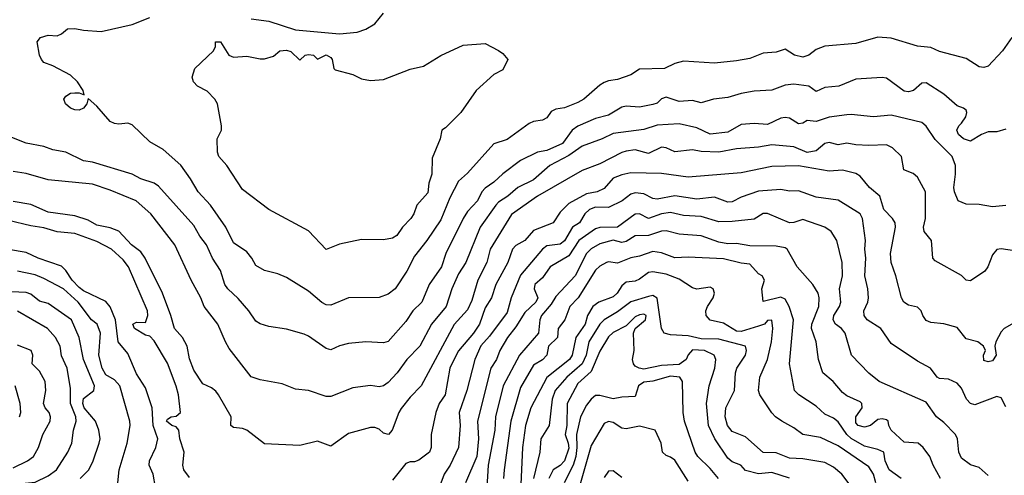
# Model space of a CAD drawing. Header units: metres. Extents: x -46681 to -43747, y -240911 to -237677.
# Tile 732 of 1056: x -46023 to -45912, y -238292 to -238240. Entities that reach past the tile are written whole.
import ezdxf

# ---------------------------------------------------------------- set-up
doc = ezdxf.new("R2010")
doc.units = ezdxf.units.M
doc.layers.add('CONTOUR_INDEX', color=1, linetype='Continuous')
doc.layers.add('CONTOUR_INTER', color=3, linetype='Continuous')

msp = doc.modelspace()

# ---------------------------------------------------------------- linework, layer by layer
at = {"layer": 'CONTOUR_INDEX'}
for points, elevation in [([(-46001.15, -238243.02), (-46000.59, -238243.02), (-45999.66, -238244.52), (-45999.1, -238244.73), (-45997.6, -238244.62), (-45996.1, -238244.93), (-45995.6, -238244.92), (-45994.6, -238244.62), (-45993.85, -238244.02), (-45993.1, -238243.94), (-45992.6, -238244.08), (-45991.6, -238245.08), (-45990.98, -238244.52), (-45990.6, -238244.43), (-45990.03, -238244.52), (-45989.6, -238244.98), (-45988.6, -238244.48), (-45988.1, -238244.76), (-45987.92, -238245.02), (-45987.76, -238246.02), (-45987.6, -238246.16), (-45985.6, -238246.7), (-45984.6, -238247.2), (-45983.6, -238247.39), (-45982.1, -238247.28), (-45979.1, -238246.12), (-45977.6, -238245.76), (-45975.6, -238244.56), (-45973.1, -238243.39), (-45970.6, -238243.2), (-45969.1, -238243.97), (-45968.6, -238244.33), (-45968.03, -238245.02), (-45968.6, -238246.17), (-45969.6, -238246.72), (-45971.62, -238248.52), (-45973.36, -238251.02), (-45975.1, -238252.77), (-45975.51, -238253.02), (-45975.69, -238254.02), (-45976.6, -238256.2), (-45976.63, -238258.02), (-45976.99, -238259.02), (-45977.1, -238260.14), (-45978.32, -238261.52), (-45978.69, -238262.52), (-45979.02, -238263.02), (-45979.95, -238264.02), (-45980.6, -238264.96), (-45981.1, -238265.27), (-45982.1, -238265.45), (-45984.6, -238265.42), (-45987.1, -238265.96), (-45988.6, -238266.54), (-45990.6, -238264.43), (-45995.1, -238262), (-45998.1, -238259.76), (-45999.88, -238257.02), (-46000.77, -238256.02), (-46000.92, -238255.52), (-46000.98, -238254.02), (-46000.48, -238253.02), (-46000.48, -238252.52), (-46000.93, -238250.02), (-46001.23, -238249.52), (-46002.1, -238248.58), (-46003.2, -238248.02), (-46003.66, -238247.52), (-46003.8, -238247.02), (-46003.49, -238246.02), (-46001.4, -238244.02), (-46001.17, -238243.52), (-46001.15, -238243.02)], 130), ([(-45910.91, -238275.02), (-45911.77, -238275.52), (-45912.1, -238275.88), (-45912.72, -238277.02), (-45912.83, -238277.52), (-45912.69, -238278.52), (-45913.1, -238279.16), (-45913.6, -238279.28), (-45914.1, -238279.14), (-45914.13, -238278.52), (-45913.91, -238278.02), (-45914.12, -238277.52), (-45914.75, -238277.02), (-45916.1, -238276.67), (-45917.1, -238275.39), (-45918.6, -238274.97), (-45920.1, -238274.83), (-45920.6, -238274.6), (-45921.01, -238274.02), (-45921.18, -238273.52), (-45921.6, -238273.07), (-45922.6, -238272.86), (-45923.15, -238272.52), (-45923.42, -238272.02), (-45924.07, -238269.52), (-45924.6, -238268.02), (-45924.64, -238267.02), (-45924.1, -238264.02), (-45924.13, -238263.52), (-45924.43, -238263.02), (-45925.41, -238262.02), (-45925.85, -238260.52), (-45927.03, -238259.52), (-45928.1, -238258.25), (-45928.6, -238257.93), (-45930.1, -238257.55), (-45931.6, -238257.65), (-45935.1, -238257.06), (-45938.1, -238257.13), (-45941.6, -238257.85), (-45947.6, -238258.36), (-45950.6, -238257.94), (-45954.1, -238257.87), (-45955.1, -238258.08), (-45956.1, -238258.47), (-45957.1, -238259.64), (-45957.9, -238260.02), (-45959.1, -238260.25), (-45961.1, -238261.35), (-45962.1, -238262.32), (-45962.87, -238263.52), (-45965.1, -238264.4), (-45966.11, -238265.52), (-45967.1, -238266.09), (-45967.48, -238266.52), (-45968.03, -238268.02), (-45969.38, -238270.52), (-45969.88, -238272.02), (-45970.6, -238273.16), (-45971.22, -238275.02), (-45971.9, -238276.02), (-45973.6, -238278.04), (-45974.37, -238279.52), (-45974.58, -238280.02), (-45975.14, -238283.02), (-45975.82, -238284.02), (-45976.2, -238285.02), (-45976.73, -238287.52), (-45976.73, -238289.02), (-45976.91, -238289.52), (-45978.1, -238290.45), (-45978.6, -238290.61), (-45979.1, -238290.61), (-45979.6, -238290.82), (-45981.1, -238292.69)], 125), ([(-46004.1, -238292.41), (-46004.76, -238291.52), (-46004.87, -238291.02), (-46004.71, -238289.52), (-46005.19, -238288.02), (-46005.3, -238287.02), (-46005.6, -238286.64), (-46006.11, -238286.52), (-46006.7, -238286.02), (-46006.6, -238285.8), (-46006.17, -238285.52), (-46005.6, -238285.46), (-46005.14, -238285.02), (-46005.33, -238283.02), (-46005.6, -238282.05), (-46006.6, -238279.42), (-46008.1, -238276.89), (-46008.6, -238276.36), (-46009.1, -238276.28), (-46010.33, -238275.52), (-46010.51, -238275.02), (-46010.1, -238274.8), (-46009.1, -238274.83), (-46008.82, -238274.02), (-46008.88, -238273.52), (-46011, -238268.52), (-46011.6, -238267.73), (-46012.94, -238266.52), (-46014.6, -238265.65), (-46017.1, -238264.72), (-46019.1, -238264.54), (-46020.6, -238264.09), (-46022.1, -238263.88), (-46024.6, -238263.26)], 125), ([(-45926.31, -238293.02), (-45926.58, -238292.02), (-45927.1, -238291.2), (-45930.6, -238288.82), (-45932.6, -238287.85), (-45934.6, -238287.54), (-45935.6, -238286.76), (-45936.97, -238286.02), (-45937.71, -238285.52), (-45938.1, -238285.07), (-45939.46, -238283.02), (-45939.62, -238282.52), (-45939.46, -238281.02), (-45938.6, -238279.02), (-45938.13, -238277.02), (-45938.01, -238275.52), (-45938.1, -238274.56), (-45938.6, -238274.6), (-45938.95, -238275.02), (-45939.6, -238275.26), (-45941.6, -238275.84), (-45942.1, -238275.81), (-45943.6, -238274.92), (-45945.1, -238274.58), (-45945.55, -238274.02), (-45945.57, -238273.52), (-45945.39, -238273.02), (-45944.75, -238272.02), (-45944.62, -238271.52), (-45944.77, -238271.02), (-45945.1, -238270.81), (-45946.6, -238271.04), (-45947.1, -238270.88), (-45948.6, -238269.92), (-45950.1, -238269.33), (-45951.6, -238269.1), (-45952.1, -238269.16), (-45953.1, -238269.92), (-45953.6, -238270.13), (-45954.6, -238270.26), (-45955.1, -238270.66), (-45955.65, -238271.52), (-45956.1, -238271.91), (-45957.7, -238272.52), (-45958.39, -238273.02), (-45959, -238274.02), (-45959.27, -238275.02), (-45960.31, -238276.52), (-45960.73, -238278.52), (-45961.02, -238279.02), (-45963.6, -238281.05), (-45965.41, -238284.52), (-45966.01, -238286.52), (-45966.38, -238289.02), (-45966.59, -238294.02)], 120), ([(-46024.1, -238291.29), (-46022.45, -238290.52), (-46021.79, -238290.02), (-46021.21, -238289.02), (-46020.73, -238287.52), (-46019.89, -238286.02), (-46019.85, -238285.52), (-46020, -238285.02), (-46020.44, -238284.52), (-46020.63, -238284.02), (-46020.38, -238282.52), (-46020.45, -238281.52), (-46021.1, -238280.33), (-46021.92, -238279.52), (-46021.86, -238278.52), (-46022.06, -238278.02), (-46023.6, -238277.39)], 120), ([(-45955.1, -238292.39), (-45956.1, -238291.63), (-45956.6, -238291.67), (-45957.1, -238292.39)], 115)]:
    msp.add_lwpolyline(points, dxfattribs=dict(at, elevation=elevation))
at = {"layer": 'CONTOUR_INTER'}
for points, elevation in [([(-45997.1, -238240.38), (-45995.1, -238240.64), (-45992.1, -238241.63), (-45987.1, -238242.09), (-45985.1, -238241.91), (-45984.1, -238241.57), (-45983.1, -238240.95), (-45982.1, -238239.76)], 129), ([(-45910.91, -238242.52), (-45911.96, -238244.02), (-45913.6, -238245.77), (-45914.1, -238245.91), (-45914.6, -238245.85), (-45916.1, -238244.9), (-45919.1, -238244.08), (-45920.1, -238243.65), (-45921.6, -238243.51), (-45924.6, -238242.6), (-45926.1, -238242.48), (-45928.6, -238243.2), (-45932.1, -238243.51), (-45933.1, -238243.88), (-45933.9, -238244.52), (-45934.6, -238244.74), (-45935.53, -238244.52), (-45936.6, -238243.84), (-45937.6, -238244.17), (-45939.1, -238244.29), (-45940.6, -238244.91), (-45942.1, -238245.16), (-45944.6, -238245.44), (-45948.1, -238245.21), (-45949.1, -238245.47), (-45950.28, -238246.02), (-45953.1, -238246.1), (-45954.1, -238246.74), (-45955.6, -238247.28), (-45956.6, -238247.42), (-45957.1, -238247.62), (-45957.6, -238247.91), (-45959.41, -238249.52), (-45960.1, -238249.9), (-45961.6, -238250.47), (-45962.6, -238250.63), (-45963.1, -238250.89), (-45963.6, -238251.61), (-45964.1, -238251.87), (-45965.1, -238252.05), (-45965.6, -238252.28), (-45968.1, -238254.08), (-45969.6, -238254.58), (-45972.6, -238257.91), (-45973.6, -238258.79), (-45974.6, -238260.71), (-45975.6, -238263.17), (-45977.19, -238265.52), (-45978.6, -238267.32), (-45979.49, -238269.02), (-45980.78, -238271.02), (-45981.6, -238271.6), (-45982.6, -238271.98), (-45986.1, -238272.02), (-45988.1, -238272.86), (-45988.6, -238272.84), (-45989.1, -238272.57), (-45990.6, -238271.26), (-45993.1, -238269.74), (-45994.1, -238269.3), (-45995.6, -238268.95), (-45996.6, -238268.36), (-45997.04, -238267.52), (-45997.6, -238266.8), (-45999.1, -238265.8), (-45999.97, -238264.02), (-46001.74, -238261.52), (-46003.12, -238260.02), (-46003.97, -238258.52), (-46005.1, -238256.99), (-46007.1, -238255.21), (-46008.6, -238254.35), (-46010.6, -238252.41), (-46011.1, -238252.22), (-46012.1, -238252.35), (-46012.6, -238252.28), (-46013.1, -238252.03), (-46014.6, -238250.28), (-46015.6, -238249.41), (-46015.73, -238250.02), (-46016.12, -238250.52), (-46016.6, -238250.74), (-46017.1, -238250.73), (-46017.6, -238250.54), (-46018.16, -238250.02), (-46018.34, -238249.52), (-46018.1, -238249.16), (-46017.6, -238248.84), (-46017.1, -238248.79), (-46016.6, -238248.79), (-46016.03, -238249.02), (-46016.14, -238248.52), (-46016.81, -238247.52), (-46017.6, -238246.8), (-46019.6, -238245.72), (-46020.6, -238245.33), (-46020.89, -238245.02), (-46021.1, -238244.52), (-46021.37, -238243.02), (-46020.99, -238242.52), (-46020.1, -238242.23), (-46019.1, -238242.32), (-46018.6, -238242.09), (-46017.93, -238241.52), (-46017.1, -238241.49), (-46016.1, -238241.68), (-46014.1, -238241.83), (-46010.6, -238241.04), (-46008.6, -238240.25)], 129), ([(-45911.6, -238252.91), (-45912.6, -238253.2), (-45913.6, -238253.21), (-45914.36, -238253.52), (-45915.6, -238254.27), (-45916.38, -238254.02), (-45916.94, -238253.52), (-45917.16, -238253.02), (-45916.93, -238252.52), (-45916.6, -238252.24), (-45916.12, -238251.52), (-45916, -238251.02), (-45916.1, -238250.74), (-45916.38, -238250.52), (-45917.1, -238250.26), (-45918.6, -238248.93), (-45920.6, -238247.64), (-45921.1, -238247.7), (-45922.04, -238248.52), (-45922.6, -238248.67), (-45923.1, -238248.6), (-45925.1, -238247.11), (-45925.6, -238247.05), (-45928.6, -238247.24), (-45930.52, -238248.02), (-45932.1, -238248.17), (-45933.1, -238248.64), (-45933.93, -238248.02), (-45935.6, -238247.8), (-45936.6, -238247.9), (-45938.1, -238248.48), (-45940.1, -238248.58), (-45941.6, -238248.87), (-45943.1, -238249.33), (-45944.72, -238249.52), (-45946.1, -238249.93), (-45947.1, -238249.67), (-45948.6, -238249.77), (-45950.1, -238249.26), (-45950.6, -238249.47), (-45951.1, -238249.97), (-45951.6, -238250.12), (-45953.1, -238250.42), (-45954.6, -238250.3), (-45955.1, -238250.4), (-45956.6, -238251.3), (-45958.1, -238251.68), (-45960.1, -238252.57), (-45960.72, -238253.02), (-45961.83, -238254.52), (-45963.6, -238255.32), (-45964.67, -238255.52), (-45966.6, -238256.45), (-45968.6, -238257.96), (-45969.6, -238258.92), (-45970.6, -238259.6), (-45970.98, -238260.02), (-45971.46, -238261.02), (-45972.6, -238262.25), (-45973.1, -238263.04), (-45975.06, -238267.02), (-45975.53, -238268.52), (-45976.95, -238270.52), (-45977.78, -238272.52), (-45978.8, -238273.52), (-45979.6, -238274.73), (-45981.6, -238276.99), (-45982.1, -238277.14), (-45984.1, -238277.02), (-45986.1, -238277.19), (-45987.1, -238277.46), (-45988.1, -238277.91), (-45988.6, -238277.79), (-45990.6, -238276.38), (-45991.1, -238276.16), (-45993.1, -238275.58), (-45995.1, -238275.29), (-45996.1, -238274.96), (-45996.6, -238274.66), (-45997.36, -238273.52), (-45998.6, -238272.1), (-45999.75, -238271.02), (-46000.08, -238270.52), (-46000.6, -238268.95), (-46001.5, -238267.52), (-46002.16, -238266.02), (-46002.92, -238265.02), (-46003.6, -238263.81), (-46007.6, -238259.35), (-46008.1, -238259.02), (-46009.6, -238258.54), (-46010.6, -238258), (-46015.1, -238256.64), (-46016.1, -238256.48), (-46018.1, -238255.53), (-46019.6, -238255.24), (-46020.6, -238254.86), (-46022.6, -238254.48), (-46024.6, -238253.7)], 128), ([(-45911.6, -238261.57), (-45913.1, -238261.72), (-45914.6, -238261.43), (-45916.1, -238261.41), (-45916.98, -238261.02), (-45917.4, -238260.02), (-45917.47, -238259.52), (-45917.28, -238258.02), (-45917.3, -238257.02), (-45917.67, -238256.02), (-45919.6, -238254.09), (-45920.6, -238252.57), (-45921.1, -238252.16), (-45924.6, -238251.31), (-45926.6, -238251.52), (-45929.1, -238251.24), (-45929.6, -238251.28), (-45931.6, -238251.54), (-45933.1, -238252.02), (-45934.1, -238251.94), (-45934.6, -238252.23), (-45935.1, -238252.3), (-45936.1, -238251.65), (-45936.6, -238251.6), (-45937.1, -238251.67), (-45938.6, -238252.38), (-45940.1, -238252.27), (-45941.6, -238252.36), (-45943.1, -238253.23), (-45945.1, -238253.46), (-45946.6, -238252.75), (-45948.6, -238252.3), (-45951.1, -238252.44), (-45952.6, -238252.94), (-45956.1, -238253.4), (-45957.35, -238254.02), (-45959.6, -238254.85), (-45961.1, -238255.91), (-45963.28, -238257.02), (-45965.1, -238258.64), (-45966.91, -238259.52), (-45968.04, -238260.52), (-45969.1, -238261.19), (-45969.37, -238261.52), (-45971.15, -238264.02), (-45972.78, -238268.02), (-45973.6, -238269.32), (-45974.36, -238271.02), (-45975.03, -238273.02), (-45976.68, -238275.02), (-45978.01, -238277.52), (-45979.46, -238279.02), (-45980.56, -238280.52), (-45981.6, -238281.62), (-45982.1, -238282.02), (-45982.6, -238282.12), (-45983.6, -238281.98), (-45985.6, -238282.25), (-45988.1, -238283.22), (-45988.6, -238283.2), (-45990.6, -238282.54), (-45992.1, -238282.38), (-45993.6, -238281.8), (-45996.1, -238281.33), (-45997.1, -238281), (-45999.6, -238277.77), (-46000.04, -238277.02), (-46000.89, -238275.02), (-46002.44, -238273.02), (-46002.81, -238272.02), (-46003.92, -238270.02), (-46005.76, -238266.02), (-46008.5, -238262.52), (-46010.13, -238261.02), (-46013.1, -238259.81), (-46015.1, -238259.15), (-46020.1, -238258.64), (-46022.6, -238257.95), (-46024.1, -238257.69)], 127), ([(-45910.6, -238266.69), (-45912.1, -238266.48), (-45912.6, -238266.54), (-45913.1, -238267.15), (-45913.63, -238268.52), (-45913.96, -238269.02), (-45915.6, -238270.11), (-45916.1, -238270.01), (-45916.6, -238269.51), (-45919.6, -238267.85), (-45919.85, -238267.52), (-45920.03, -238265.52), (-45920.86, -238264.52), (-45920.92, -238264.02), (-45920.68, -238263.02), (-45920.7, -238260.02), (-45921.6, -238258.36), (-45922.1, -238257.93), (-45923.16, -238257.52), (-45923.43, -238256.02), (-45924.44, -238255.02), (-45925.1, -238254.67), (-45927.1, -238254.74), (-45928.6, -238254.68), (-45929.6, -238254.48), (-45930.6, -238254.67), (-45931.6, -238254.42), (-45932.1, -238254.52), (-45933.1, -238255.36), (-45934.1, -238255.54), (-45935.6, -238254.92), (-45938.1, -238254.68), (-45939.6, -238254.95), (-45942.1, -238255.15), (-45944.1, -238255.51), (-45946.1, -238255.43), (-45947.1, -238255.26), (-45949.1, -238255.49), (-45950.1, -238255.01), (-45950.6, -238254.94), (-45952.1, -238255.68), (-45953.6, -238255.25), (-45954.6, -238255.41), (-45955.1, -238255.54), (-45957.6, -238256.82), (-45959.6, -238257.61), (-45964.68, -238260.52), (-45967.6, -238262.58), (-45970.02, -238266.52), (-45970.41, -238268.02), (-45971.41, -238270.02), (-45972.1, -238272.34), (-45972.6, -238273.38), (-45974.1, -238275.07), (-45977.85, -238282.02), (-45979.1, -238283.28), (-45980.1, -238284.57), (-45980.38, -238285.02), (-45981.12, -238287.02), (-45981.56, -238287.52), (-45982.1, -238287.36), (-45982.6, -238286.94), (-45983.1, -238286.72), (-45983.6, -238286.75), (-45986.1, -238287.41), (-45988.1, -238288.86), (-45989.6, -238288.3), (-45991.6, -238288.77), (-45995.6, -238288.59), (-45997.6, -238287.02), (-45998.1, -238286.83), (-45999.1, -238286.75), (-45999.43, -238286.52), (-45999.37, -238285.52), (-46000.81, -238283.02), (-46001.1, -238282.61), (-46001.6, -238282.22), (-46002.6, -238281.77), (-46003.6, -238280.22), (-46004.1, -238278.94), (-46004.38, -238277.52), (-46004.91, -238276.52), (-46005.8, -238275.52), (-46006.21, -238274.02), (-46007.16, -238271.52), (-46009.11, -238267.52), (-46009.6, -238266.83), (-46010.67, -238266.02), (-46012.1, -238264.46), (-46013.1, -238264.08), (-46014.6, -238263.78), (-46015.6, -238263.22), (-46017.1, -238262.75), (-46020.1, -238262.33), (-46022.1, -238261.45), (-46024.1, -238261.12)], 126), ([(-45911.6, -238284.38), (-45912.1, -238283.38), (-45912.6, -238283.23), (-45915.1, -238284.18), (-45915.6, -238284), (-45916.05, -238283.52), (-45916.6, -238282.29), (-45917.1, -238281.72), (-45918.1, -238281.27), (-45919.1, -238281.19), (-45919.36, -238281.02), (-45920.11, -238280.02), (-45921.6, -238279.21), (-45924.6, -238277.2), (-45925.76, -238275.52), (-45927.31, -238274.52), (-45927.65, -238274.02), (-45927.68, -238273.52), (-45927.21, -238272.52), (-45927.15, -238272.02), (-45927.21, -238271.02), (-45927.55, -238269.52), (-45927.47, -238267.52), (-45927.58, -238266.52), (-45927.49, -238265.52), (-45927.84, -238263.02), (-45928.1, -238262.52), (-45930.6, -238260.97), (-45933.1, -238260.6), (-45935.1, -238259.9), (-45936.1, -238259.95), (-45937.1, -238259.74), (-45939.6, -238259.95), (-45941.6, -238260.61), (-45942.6, -238261.16), (-45943.1, -238261.17), (-45944.6, -238260.6), (-45946.6, -238260.84), (-45949.1, -238260.46), (-45951.1, -238260.86), (-45951.6, -238260.75), (-45952.6, -238260.23), (-45953.6, -238260.11), (-45954.1, -238260.26), (-45955.07, -238261.02), (-45956.6, -238261.79), (-45958.1, -238261.76), (-45958.76, -238262.02), (-45959.3, -238262.52), (-45959.9, -238263.52), (-45960.7, -238264.02), (-45961.6, -238265.58), (-45962.1, -238265.94), (-45963.6, -238266.12), (-45964.1, -238266.52), (-45966.6, -238269.45), (-45967.65, -238272.02), (-45968.1, -238273.7), (-45970.1, -238276.36), (-45971.1, -238277.48), (-45971.78, -238279.02), (-45972.66, -238282.52), (-45973.55, -238285.02), (-45973.42, -238286.52), (-45973.61, -238289.02), (-45974.57, -238291.02), (-45975.23, -238292.02), (-45975.6, -238293.06)], 124), ([(-45913.6, -238292.19), (-45914.6, -238291.28), (-45915.6, -238290.97), (-45916.6, -238290.2), (-45916.92, -238289.52), (-45917.06, -238288.02), (-45917.3, -238287.52), (-45918.6, -238286.16), (-45919.45, -238285.52), (-45920.6, -238283.87), (-45925.95, -238281.52), (-45927.1, -238280.58), (-45929.09, -238278.52), (-45929.78, -238276.02), (-45930.21, -238275.52), (-45930.88, -238275.02), (-45931.17, -238274.52), (-45931.09, -238274.02), (-45930.44, -238273.02), (-45930.3, -238272.52), (-45930.43, -238271.02), (-45930.11, -238269.52), (-45930.14, -238268.02), (-45930.74, -238265.52), (-45931.37, -238264.52), (-45932.1, -238264.03), (-45934.6, -238263.14), (-45935.6, -238263.48), (-45936.1, -238263.52), (-45938.6, -238262.45), (-45939.1, -238262.48), (-45940.1, -238263.12), (-45942.6, -238263.39), (-45944.1, -238263.4), (-45946.1, -238262.8), (-45948.1, -238262.68), (-45949.6, -238262.34), (-45950.6, -238262.5), (-45952.1, -238263.03), (-45953.1, -238262.52), (-45953.6, -238262.56), (-45955.6, -238264.01), (-45957.6, -238264.05), (-45958.1, -238264.2), (-45959.97, -238265.52), (-45961.1, -238267.27), (-45963.23, -238268.52), (-45964.1, -238269.75), (-45964.97, -238270.52), (-45965.06, -238271.02), (-45964.62, -238272.02), (-45964.86, -238272.52), (-45966.1, -238273.69), (-45967.1, -238275.32), (-45968.05, -238276.52), (-45968.92, -238278.02), (-45969.31, -238279.02), (-45969.96, -238280.02), (-45971.48, -238286.02), (-45971.35, -238288.02), (-45971.52, -238290.02), (-45972.81, -238293.02)], 123), ([(-45919, -238292.52), (-45919.81, -238291.02), (-45920.19, -238290.02), (-45920.95, -238289.02), (-45921.54, -238288.52), (-45923.1, -238288.38), (-45924.58, -238287.02), (-45924.85, -238286.52), (-45924.94, -238286.02), (-45925.1, -238285.88), (-45925.6, -238285.75), (-45926.1, -238285.83), (-45926.93, -238286.52), (-45927.6, -238286.69), (-45928.34, -238286.52), (-45928.6, -238286.22), (-45928.57, -238285.52), (-45927.88, -238284.52), (-45927.92, -238284.02), (-45928.1, -238283.82), (-45929.6, -238283.13), (-45930.1, -238282.76), (-45931.15, -238281.52), (-45932.33, -238280.52), (-45932.8, -238279.02), (-45933.09, -238277.02), (-45933.61, -238275.52), (-45933.56, -238275.02), (-45932.78, -238273.02), (-45932.74, -238272.02), (-45932.85, -238271.52), (-45933.47, -238270.52), (-45935.23, -238268.52), (-45936.36, -238266.52), (-45936.6, -238266.36), (-45937.6, -238266.16), (-45940.6, -238266.12), (-45942.1, -238265.88), (-45943.1, -238265.89), (-45944.1, -238265.7), (-45946.1, -238265.01), (-45948.6, -238264.81), (-45950.1, -238264.45), (-45950.6, -238264.46), (-45952.1, -238264.95), (-45953.6, -238264.99), (-45954.6, -238265.66), (-45955.1, -238265.76), (-45956.1, -238265.48), (-45957.6, -238265.91), (-45958.6, -238266.49), (-45959.1, -238266.99), (-45960.4, -238269.52), (-45962.6, -238271.89), (-45963.1, -238272.73), (-45964.22, -238274.02), (-45964.41, -238274.52), (-45964.54, -238276.02), (-45966.71, -238278.52), (-45968.54, -238282.02), (-45969.41, -238285.52), (-45969.49, -238287.02), (-45970.27, -238291.02), (-45970.4, -238293.52)], 122), ([(-46007.94, -238293.52), (-46008.22, -238292.02), (-46008.69, -238291.02), (-46008.64, -238290.52), (-46007.9, -238289.02), (-46007.7, -238288.02), (-46008.21, -238286.52), (-46008.34, -238284.52), (-46009.1, -238282.23), (-46010.1, -238280.64), (-46011.1, -238278.36), (-46012.17, -238277.02), (-46012.47, -238274.52), (-46013.1, -238273.06), (-46013.6, -238272.44), (-46016.1, -238271.22), (-46016.6, -238270.85), (-46017.41, -238270.02), (-46018.1, -238268.92), (-46018.6, -238268.44), (-46021.25, -238267.52), (-46022.6, -238266.89), (-46024.6, -238266.54)], 124), ([(-45923.46, -238292.52), (-45924.8, -238291.52), (-45925.27, -238290.52), (-45925.42, -238289.52), (-45926.1, -238289.22), (-45927.6, -238288.85), (-45929.1, -238287.97), (-45929.61, -238287.52), (-45930.6, -238286.08), (-45931.1, -238285.66), (-45932.1, -238285.22), (-45933.1, -238284.32), (-45935.04, -238283.02), (-45935.54, -238282.52), (-45936.1, -238279.52), (-45935.65, -238274.52), (-45936.15, -238273.02), (-45936.6, -238272.2), (-45937.1, -238271.97), (-45939.1, -238272.44), (-45939.25, -238271.02), (-45938.95, -238270.02), (-45939.21, -238269.52), (-45939.6, -238269.32), (-45940.6, -238268.2), (-45941.6, -238268.09), (-45943.6, -238267.6), (-45947.6, -238267.42), (-45949.1, -238267.5), (-45950.6, -238266.91), (-45951.6, -238266.77), (-45953.1, -238267.31), (-45954.1, -238267.51), (-45955.6, -238268.11), (-45956.6, -238267.95), (-45956.86, -238268.02), (-45957.6, -238268.44), (-45958.1, -238268.91), (-45960.04, -238272.02), (-45961.01, -238273.02), (-45961.55, -238274.52), (-45962.33, -238275.52), (-45962.4, -238276.52), (-45963.4, -238277.52), (-45963.59, -238278.52), (-45964.1, -238279.05), (-45965.1, -238279.66), (-45966.6, -238282.19), (-45967.69, -238286.02), (-45968.45, -238291.52), (-45968.52, -238292.52)], 121), ([(-46012.22, -238293.02), (-46012.08, -238291.52), (-46011.15, -238288.52), (-46010.83, -238286.52), (-46010.86, -238286.02), (-46011.98, -238282.02), (-46012.6, -238281.34), (-46013.6, -238280.75), (-46014, -238280.02), (-46014.39, -238278.52), (-46014.18, -238276.02), (-46014.55, -238275.02), (-46015.19, -238274.52), (-46016.71, -238272.52), (-46018.39, -238271.02), (-46020.6, -238269.82), (-46021.6, -238269.44), (-46023.6, -238269.02)], 123), ([(-46016.49, -238292.52), (-46015.52, -238291.52), (-46015, -238290.52), (-46014.32, -238288.52), (-46014.24, -238288.02), (-46014.36, -238287.02), (-46014.75, -238286.02), (-46016.03, -238284.52), (-46016.19, -238284.02), (-46016.1, -238283.45), (-46014.93, -238282.52), (-46014.87, -238282.02), (-46016.1, -238279.02), (-46016.59, -238276.52), (-46017.48, -238274.52), (-46020.1, -238272.68), (-46021.1, -238272.39), (-46022.1, -238271.61), (-46022.6, -238271.41), (-46025.1, -238271.3)], 122), ([(-45929.1, -238293.43), (-45930.19, -238292.02), (-45931.1, -238291.22), (-45932.1, -238290.71), (-45934.6, -238290.3), (-45936.1, -238290.21), (-45937.6, -238289.59), (-45939.1, -238289.55), (-45941.1, -238287.8), (-45942.6, -238287.18), (-45943.13, -238286.52), (-45943.39, -238285.52), (-45943.32, -238284.52), (-45942.35, -238282.52), (-45942.24, -238280.52), (-45942.08, -238280.02), (-45941.1, -238278.52), (-45940.99, -238278.02), (-45941.11, -238277.52), (-45944.1, -238276.72), (-45946.1, -238276.69), (-45947.6, -238276.34), (-45949.6, -238276.24), (-45950.31, -238276.02), (-45950.6, -238275.52), (-45951.1, -238272.06), (-45951.6, -238271.78), (-45952.1, -238271.88), (-45954.1, -238272.47), (-45955.6, -238273.63), (-45957.1, -238274.51), (-45957.6, -238275.01), (-45958.83, -238277.02), (-45959.16, -238278.52), (-45959.6, -238279.5), (-45961.33, -238281.02), (-45962.65, -238282.52), (-45962.99, -238283.52), (-45963.36, -238286.52), (-45964.29, -238288.02), (-45964.39, -238289.52), (-45965.11, -238292.52)], 119), ([(-46024.6, -238293.82), (-46023.1, -238293.09), (-46021.6, -238292.95), (-46020.1, -238292.22), (-46019.18, -238291.52), (-46017.9, -238289.52), (-46017.44, -238288.52), (-46017.25, -238287.02), (-46016.93, -238286.02), (-46016.97, -238285.52), (-46017.6, -238284.02), (-46017.6, -238282.31), (-46017.98, -238280.02), (-46018.6, -238278.6), (-46018.77, -238277.52), (-46019.28, -238276.52), (-46020.19, -238275.52), (-46023.6, -238273.53)], 121), ([(-45936.1, -238292.48), (-45938.1, -238291.84), (-45939.6, -238291.97), (-45941.1, -238291.62), (-45941.63, -238291.02), (-45942.6, -238290.61), (-45943.1, -238290.2), (-45944.58, -238288.02), (-45945.28, -238286.52), (-45945.5, -238284.02), (-45945.22, -238282.02), (-45944.55, -238280.02), (-45944.46, -238279.02), (-45944.64, -238278.52), (-45945.74, -238278.02), (-45947.1, -238277.92), (-45947.6, -238278.49), (-45947.83, -238279.02), (-45948.6, -238279.6), (-45950.6, -238279.71), (-45952.6, -238280.11), (-45953.14, -238280.02), (-45953.6, -238279.78), (-45953.8, -238279.52), (-45953.89, -238279.02), (-45953.72, -238278.02), (-45953.78, -238276.02), (-45953.59, -238275.52), (-45952.43, -238274.52), (-45952.34, -238274.02), (-45952.6, -238273.9), (-45953.1, -238273.94), (-45953.6, -238274.19), (-45954.6, -238275.19), (-45956.1, -238275.97), (-45956.6, -238276.44), (-45957.6, -238278.07), (-45958.6, -238280.38), (-45960.1, -238281.75), (-45961.29, -238284.02), (-45961.34, -238286.52), (-45961.53, -238287.52), (-45961.17, -238288.52), (-45961.1, -238289.09), (-45961.6, -238290.53), (-45962.1, -238291.04), (-45962.88, -238291.52), (-45963.37, -238292.52)], 118), ([(-45944.14, -238292.52), (-45945.1, -238291.37), (-45946.49, -238290.02), (-45946.79, -238289.52), (-45947.99, -238286.02), (-45948.15, -238285.02), (-45948.22, -238281.52), (-45948.52, -238281.02), (-45949.6, -238280.91), (-45951.6, -238281.48), (-45952.6, -238281.58), (-45953.21, -238282.02), (-45953.6, -238283.2), (-45955.1, -238283.28), (-45956.1, -238283.49), (-45957.6, -238283.11), (-45958.1, -238283.12), (-45958.6, -238283.52), (-45959.1, -238284.19), (-45959.8, -238285.52), (-45960.24, -238287.52), (-45960.19, -238289.02), (-45960.31, -238290.02), (-45960.63, -238291.02), (-45961.64, -238293.02)], 117), ([(-46023.35, -238285.52), (-46023.22, -238285.02), (-46023.29, -238284.02), (-46023.87, -238282.02)], 119), ([(-45947.6, -238292.82), (-45949.1, -238290.44), (-45949.6, -238290.08), (-45950.1, -238289.92), (-45950.51, -238289.52), (-45950.64, -238288.52), (-45951.31, -238287.02), (-45953.1, -238286.58), (-45954.6, -238286.88), (-45955.1, -238286.8), (-45956.1, -238286.17), (-45956.6, -238286.07), (-45957.1, -238286.28), (-45958.6, -238288.77), (-45959.96, -238293.52)], 116)]:
    msp.add_lwpolyline(points, dxfattribs=dict(at, elevation=elevation))

doc.saveas('drawing.dxf')
